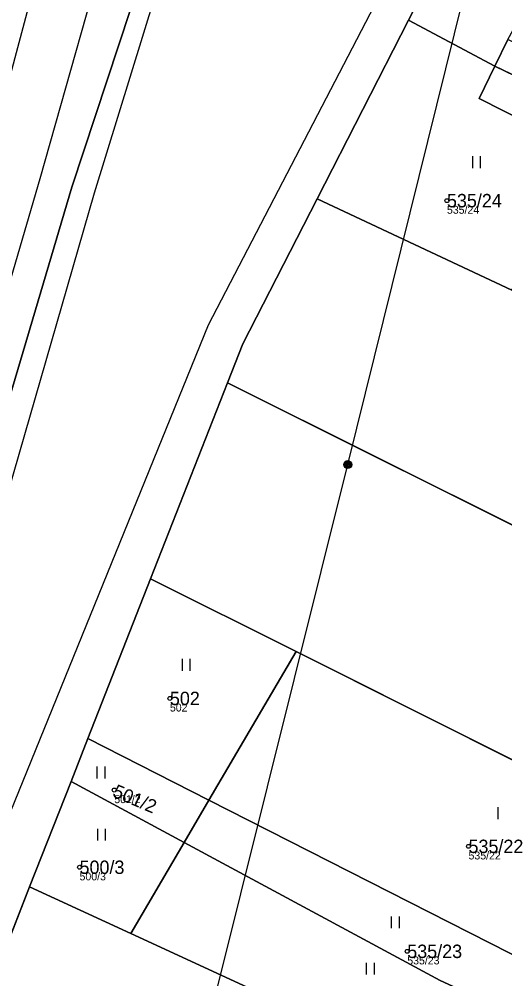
# Model space of a CAD drawing. Extents: x -761891 to -756141, y -1178507 to -1171885.
# Drawn here: x -759624 to -759562.5, y -1174435.2 to -1174313.5 of the extents above; entities that cross this region are included whole.
import ezdxf

# ---------------------------------------------------------------- set-up
doc = ezdxf.new("R2010")
doc.units = 0
for name, color, linetype in [('Definiční body', 7, 'Continuous'), ('Hranice parcel', 7, 'Continuous'), ('Parcelní čísla', 7, 'Continuous'), ('Polygon parcely', 7, 'Continuous'), ('Poz předměty', 7, 'Continuous'), ('Vnitřní kresba', 7, 'Continuous'), ('Značky kultur', 7, 'Continuous')]:
    doc.layers.add(name, color=color, linetype=linetype)

msp = doc.modelspace()

# ---------------------------------------------------------------- linework, layer by layer
at = {"layer": 'Definiční body'}
for centre in [(-759569.78, -1174336.48), (-759604.89, -1174399.6), (-759611.94, -1174411.22), (-759567.05, -1174418.36), (-759616.34, -1174421.01), (-759574.81, -1174431.67)]:
    msp.add_circle(centre, 0.25, dxfattribs=at)
at = {"layer": 'Hranice parcel'}
for p, q in [((-759574.64, -1174313.59), (-759564.51, -1174293.79)), ((-759586.24, -1174336.26), (-759574.64, -1174313.59)), ((-759563.71, -1174319.44), (-759574.64, -1174313.59)), ((-759562.07, -1174316.05), (-759563.71, -1174319.44)), ((-759551.36, -1174325.37), (-759563.71, -1174319.44)), ((-759586.24, -1174336.26), (-759561.55, -1174347.85)), ((-759607.33, -1174384.42), (-759597.58, -1174359.58)), ((-759508.03, -1174404.35), (-759597.58, -1174359.58)), ((-759615.28, -1174404.69), (-759607.33, -1174384.42)), ((-759607.33, -1174384.42), (-759588.9, -1174393.66)), ((-759599.94, -1174412.5), (-759588.9, -1174393.66)), ((-759588.9, -1174393.66), (-759522.34, -1174427.02)), ((-759617.42, -1174410.13), (-759615.28, -1174404.69)), ((-759599.94, -1174412.5), (-759615.28, -1174404.69)), ((-759622.66, -1174423.48), (-759617.42, -1174410.13)), ((-759603.08, -1174417.86), (-759617.42, -1174410.13)), ((-759603.08, -1174417.86), (-759599.94, -1174412.5)), ((-759603.08, -1174417.86), (-759609.84, -1174429.4)), ((-759627.37, -1174435.49), (-759622.66, -1174423.48)), ((-759622.66, -1174423.48), (-759609.84, -1174429.4))]:
    msp.add_line(p, q, dxfattribs=at)
for points in [[(-759570.77, -1174132.45), (-759572.65, -1174138.29), (-759581.39, -1174165.5), (-759582.02, -1174167.47), (-759579.72, -1174183.08), (-759579.13, -1174206.17), (-759582.66, -1174225.58), (-759595.04, -1174267.27), (-759617.33, -1174334.76), (-759635.3, -1174395.44), (-759649.04, -1174433.65), (-759663.27, -1174468.65), (-759684.37, -1174520.36), (-759705.78, -1174571.46), (-759727.99, -1174624.53), (-759741.75, -1174661.48), (-759749.45, -1174682.15)], [(-759563.71, -1174319.44), (-759565.7, -1174323.54), (-759553.52, -1174329.71)], [(-759597.58, -1174359.58), (-759595.63, -1174354.62), (-759586.24, -1174336.26)], [(-759599.94, -1174412.5), (-759561.83, -1174431.9), (-759533.82, -1174445.21)], [(-759537.28, -1174450.7), (-759570.62, -1174435.35), (-759603.08, -1174417.86)], [(-759609.84, -1174429.4), (-759579.73, -1174443.31), (-759544.4, -1174461.97)]]:
    msp.add_lwpolyline(points, dxfattribs=at)
at = {"layer": 'Polygon parcely'}
for points in [[(-759727.99, -1174624.53), (-759705.78, -1174571.46), (-759684.37, -1174520.36), (-759663.27, -1174468.65), (-759649.04, -1174433.65), (-759635.3, -1174395.44), (-759617.33, -1174334.76), (-759595.04, -1174267.27), (-759582.66, -1174225.58), (-759579.13, -1174206.17), (-759579.72, -1174183.08), (-759582.02, -1174167.47), (-759581.39, -1174165.5), (-759572.65, -1174138.29), (-759570.77, -1174132.45), (-759578.8, -1174134.46), (-759587.67, -1174136.68), (-759596.29, -1174138.83), (-759598.54, -1174141.5), (-759601.86, -1174145.43), (-759605.72, -1174150), (-759613.8, -1174159.35), (-759616.95, -1174168.27)], [(-759581.39, -1174165.5), (-759582.02, -1174167.47), (-759579.72, -1174183.08), (-759579.13, -1174206.17), (-759582.66, -1174225.58), (-759595.04, -1174267.27), (-759617.33, -1174334.76), (-759635.3, -1174395.44), (-759649.04, -1174433.65), (-759663.27, -1174468.65), (-759684.37, -1174520.36), (-759705.78, -1174571.46), (-759727.99, -1174624.53)], [(-759710.2, -1174639.54), (-759690.17, -1174589.11), (-759686.35, -1174579.49), (-759665.03, -1174528.25), (-759644.12, -1174476.16), (-759630.08, -1174442.4), (-759627.37, -1174435.49), (-759622.66, -1174423.48), (-759617.42, -1174410.13), (-759615.28, -1174404.69), (-759607.33, -1174384.42), (-759597.58, -1174359.58), (-759595.63, -1174354.62), (-759586.24, -1174336.26), (-759574.64, -1174313.59), (-759564.51, -1174293.79)]]:
    msp.add_lwpolyline(points, dxfattribs=at)
for points in [[(-759564.51, -1174293.79), (-759574.64, -1174313.59), (-759563.71, -1174319.44), (-759562.07, -1174316.05), (-759552.83, -1174299.21)], [(-759574.64, -1174313.59), (-759586.24, -1174336.26), (-759561.55, -1174347.85), (-759553.52, -1174329.71), (-759565.7, -1174323.54), (-759563.71, -1174319.44)], [(-759563.71, -1174319.44), (-759551.36, -1174325.37), (-759512.12, -1174344.2), (-759511, -1174342.06), (-759562.07, -1174316.05)], [(-759563.71, -1174319.44), (-759565.7, -1174323.54), (-759553.52, -1174329.71), (-759551.36, -1174325.37)], [(-759508.03, -1174404.35), (-759495.13, -1174383.91), (-759512.94, -1174375.23), (-759527.3, -1174367.14), (-759561.55, -1174347.85), (-759586.24, -1174336.26), (-759595.63, -1174354.62), (-759597.58, -1174359.58)], [(-759588.9, -1174393.66), (-759522.34, -1174427.02), (-759508.03, -1174404.35), (-759597.58, -1174359.58), (-759607.33, -1174384.42)], [(-759588.9, -1174393.66), (-759607.33, -1174384.42), (-759615.28, -1174404.69), (-759599.94, -1174412.5)], [(-759561.83, -1174431.9), (-759533.82, -1174445.21), (-759522.34, -1174427.02), (-759588.9, -1174393.66), (-759599.94, -1174412.5)], [(-759599.94, -1174412.5), (-759615.28, -1174404.69), (-759617.42, -1174410.13), (-759603.08, -1174417.86)], [(-759609.84, -1174429.4), (-759603.08, -1174417.86), (-759617.42, -1174410.13), (-759622.66, -1174423.48)], [(-759537.28, -1174450.7), (-759533.82, -1174445.21), (-759561.83, -1174431.9), (-759599.94, -1174412.5), (-759603.08, -1174417.86), (-759570.62, -1174435.35)], [(-759537.28, -1174450.7), (-759570.62, -1174435.35), (-759603.08, -1174417.86), (-759609.84, -1174429.4), (-759579.73, -1174443.31), (-759544.4, -1174461.97)], [(-759627.37, -1174435.49), (-759549.78, -1174470.5), (-759544.4, -1174461.97), (-759579.73, -1174443.31), (-759609.84, -1174429.4), (-759622.66, -1174423.48)]]:
    msp.add_lwpolyline(points, close=True, dxfattribs=at)
at = {"layer": 'Poz předměty'}
for p, q in [((-759582.35, -1174369.95), (-759562.46, -1174289.65)), ((-759604.46, -1174458.64), (-759582.35, -1174369.95))]:
    msp.add_line(p, q, dxfattribs=at)
for radius in [0.5, 0.4, 0.3, 0.2, 0.1]:
    msp.add_circle((-759582.35, -1174369.95), radius, dxfattribs=at)
at = {"layer": 'Vnitřní kresba'}
for p, q in [((-759628.15, -1174331.92), (-759609.78, -1174263.52)), ((-759602.11, -1174265.47), (-759621.35, -1174333.71)), ((-759593.59, -1174267.64), (-759614.47, -1174335.52)), ((-759566.33, -1174287.34), (-759600.06, -1174352.26)), ((-759621.35, -1174333.71), (-759639.07, -1174393.98)), ((-759614.47, -1174335.52), (-759632.13, -1174396.67)), ((-759600.06, -1174352.26), (-759635.86, -1174440.44))]:
    msp.add_line(p, q, dxfattribs=at)
at = {"layer": 'Značky kultur'}
for p, q in [((-759566.51, -1174332.35), (-759566.51, -1174330.85)), ((-759565.51, -1174332.35), (-759565.51, -1174330.85)), ((-759603.31, -1174396.1), (-759603.31, -1174394.6)), ((-759602.31, -1174396.1), (-759602.31, -1174394.6)), ((-759614.1, -1174409.75), (-759614.1, -1174408.25)), ((-759613.1, -1174409.75), (-759613.1, -1174408.25)), ((-759563.27, -1174414.91), (-759563.27, -1174413.41)), ((-759614.03, -1174417.62), (-759614.03, -1174416.12)), ((-759613.03, -1174417.62), (-759613.03, -1174416.12)), ((-759576.81, -1174428.74), (-759576.81, -1174427.24)), ((-759575.81, -1174428.74), (-759575.81, -1174427.24)), ((-759579.98, -1174434.62), (-759579.98, -1174433.12)), ((-759578.98, -1174434.62), (-759578.98, -1174433.12))]:
    msp.add_line(p, q, dxfattribs=at)

# ---------------------------------------------------------------- texts
at = {"layer": 'Definiční body'}
for s, p in [('535/24', (-759569.78, -1174338.14)), ('502', (-759604.89, -1174401.26)), ('501/2', (-759611.94, -1174412.88)), ('535/22', (-759567.05, -1174420.02)), ('500/3', (-759616.34, -1174422.67)), ('535/23', (-759574.81, -1174433.33))]:
    msp.add_text(s, height=1, dxfattribs=at).set_placement(p)
at = {"layer": 'Parcelní čísla'}
for s, p in [('535/24', (-759569.78, -1174337.33)), ('502', (-759604.89, -1174400.45)), ('535/22', (-759567.05, -1174419.21)), ('500/3', (-759616.34, -1174421.86)), ('535/23', (-759574.81, -1174432.52))]:
    msp.add_text(s, height=1.7, dxfattribs=at).set_placement(p)
msp.add_text('501/2', height=1.7, rotation=337, dxfattribs=at).set_placement((-759612.27, -1174412))

doc.saveas('drawing.dxf')
